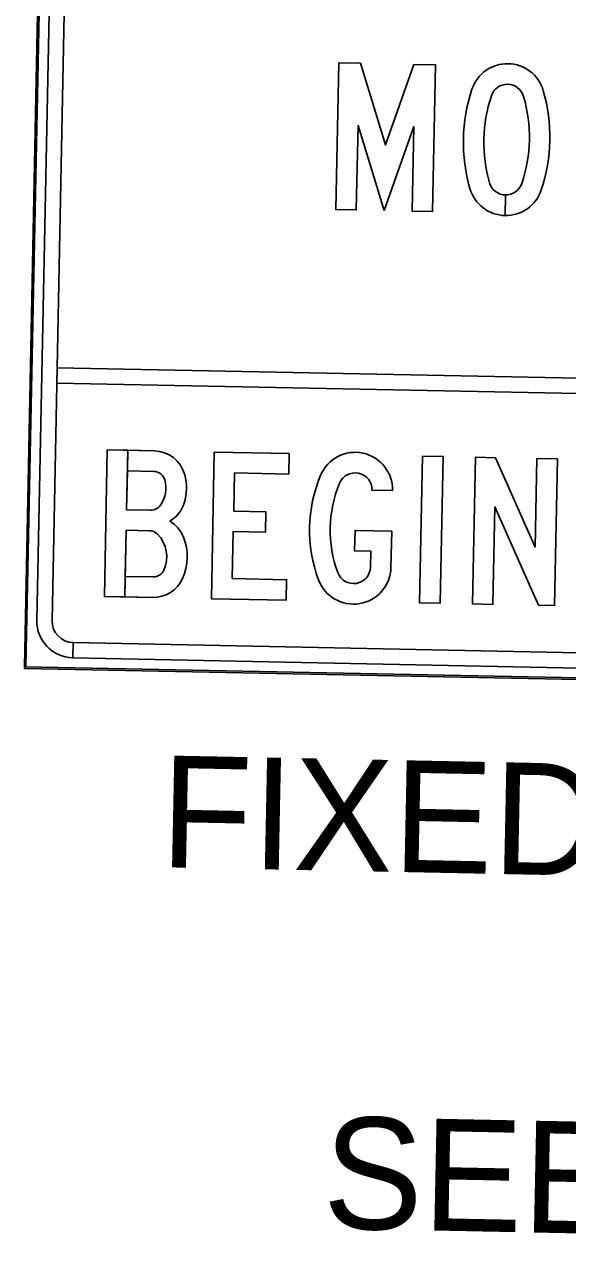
# Model space of a CAD drawing. Extents: x 331323 to 388339, y 121519 to 205315.
# Drawn here: x 367809 to 368100, y 133095 to 133750 of the extents above; entities that cross this region are included whole.
import ezdxf

# ---------------------------------------------------------------- set-up
doc = ezdxf.new("R2010")
doc.units = 0
doc.layers.add('P_MISC_TXT', color=7, linetype='Continuous')
doc.layers.add('P_SGN_Cell', color=7, linetype='Continuous')

msp = doc.modelspace()

# ---------------------------------------------------------------- linework, layer by layer
at = {"layer": 'P_MISC_TXT'}
for p, q in [((367824.42, 134191.92), (367808.58, 133404.5)), ((367824.42, 134191.92), (367808.59, 133405.33)), ((367809.41, 133405.32), (367825.22, 134191.09)), ((367830.05, 134165.97), (367815.25, 133430.21)), ((367823.45, 133430.05), (367838.25, 134165.8)), ((368066.88, 133658.52), (368066.65, 133647.5)), ((368066.65, 133647.5), (368066.87, 133658.52)), ((368066.88, 133658.52), (368066.65, 133647.5)), ((368066.65, 133647.5), (368066.87, 133658.52)), ((367826.18, 133565.77), (367826.01, 133557.57)), ((367826.18, 133565.77), (367826.01, 133557.57)), ((367826.18, 133565.77), (367826.01, 133557.57)), ((368584.9, 133550.51), (367826.18, 133565.77)), ((368584.9, 133550.51), (367826.18, 133565.77)), ((368584.9, 133550.51), (367826.18, 133565.77)), ((367826.01, 133557.57), (368584.73, 133542.31)), ((367826.01, 133557.57), (368584.73, 133542.31)), ((367826.01, 133557.57), (368584.73, 133542.31)), ((367995.19, 133500.18), (368006.21, 133499.96)), ((367995.19, 133500.18), (368006.21, 133499.96)), ((367995.19, 133500.18), (368006.21, 133499.96)), ((367994.53, 133467.31), (367994.36, 133458.85)), ((367994.53, 133467.31), (367994.36, 133458.85)), ((367994.53, 133467.31), (367994.36, 133458.85)), ((367834.53, 133410.14), (367834.7, 133418.34)), ((367834.78, 133418.33), (367834.61, 133410.13)), ((368570.45, 133403.53), (367834.78, 133418.33)), ((367808.59, 133405.32), (367808.58, 133404.5)), ((367808.59, 133405.33), (367809.41, 133405.32)), ((368595.19, 133389.5), (367808.59, 133405.32)), ((367834.61, 133410.13), (368570.29, 133395.33)), ((367808.58, 133404.5), (368596, 133388.66)), ((367808.58, 133404.5), (368596, 133388.66))]:
    msp.add_line(p, q, dxfattribs=at)
for points in [[(368001.73, 133650.19), (368017.6, 133695.21), (368016.69, 133649.89), (368027.71, 133649.66), (368029.29, 133728.39), (368017.69, 133728.62), (368002.44, 133685.36), (367988.94, 133729.2), (367977.33, 133729.44), (367975.75, 133650.71), (367986.77, 133650.49), (367987.68, 133695.82)], [(368001.73, 133650.19), (368017.6, 133695.21), (368016.69, 133649.89), (368027.71, 133649.66), (368029.29, 133728.39), (368017.69, 133728.62), (368002.44, 133685.36), (367988.94, 133729.2), (367977.33, 133729.44), (367975.75, 133650.71), (367986.77, 133650.49), (367987.68, 133695.82)], [(368001.73, 133650.19), (368017.6, 133695.21), (368016.69, 133649.89), (368027.71, 133649.66), (368029.29, 133728.39), (368017.69, 133728.62), (368002.44, 133685.36), (367988.94, 133729.2), (367977.33, 133729.44), (367975.75, 133650.71), (367986.77, 133650.49), (367987.68, 133695.82)], [(367920.2, 133452.66), (367920.71, 133477.86), (367937.96, 133477.51), (367938.18, 133488.53), (367920.93, 133488.88), (367921.34, 133509.35), (367950.47, 133508.76), (367950.69, 133519.78), (367910.54, 133520.59), (367908.96, 133441.86), (367949.11, 133441.06), (367949.33, 133452.08)], [(367920.2, 133452.66), (367920.71, 133477.86), (367937.96, 133477.51), (367938.18, 133488.53), (367920.93, 133488.88), (367921.34, 133509.35), (367950.47, 133508.76), (367950.69, 133519.78), (367910.54, 133520.59), (367908.96, 133441.86), (367949.11, 133441.06), (367949.33, 133452.08)], [(367920.2, 133452.66), (367920.71, 133477.86), (367937.96, 133477.51), (367938.18, 133488.53), (367920.93, 133488.88), (367921.34, 133509.35), (367950.47, 133508.76), (367950.69, 133519.78), (367910.54, 133520.59), (367908.96, 133441.86), (367949.11, 133441.06), (367949.33, 133452.08)], [(368022.33, 133518.34), (368033.36, 133518.12), (368031.77, 133439.39), (368020.75, 133439.61)], [(368022.33, 133518.34), (368033.36, 133518.12), (368031.77, 133439.39), (368020.75, 133439.61)], [(368022.33, 133518.34), (368033.36, 133518.12), (368031.77, 133439.39), (368020.75, 133439.61)], [(368084.52, 133438.33), (368093.18, 133438.16), (368094.76, 133516.88), (368083.74, 133517.1), (368082.78, 133469.53), (368061.56, 133517.55), (368050.68, 133517.77), (368049.09, 133439.04), (368060.11, 133438.82), (368061.17, 133491.17)], [(368084.52, 133438.33), (368093.18, 133438.16), (368094.76, 133516.88), (368083.74, 133517.1), (368082.78, 133469.53), (368061.56, 133517.55), (368050.68, 133517.77), (368049.09, 133439.04), (368060.11, 133438.82), (368061.17, 133491.17)], [(368084.52, 133438.33), (368093.18, 133438.16), (368094.76, 133516.88), (368083.74, 133517.1), (368082.78, 133469.53), (368061.56, 133517.55), (368050.68, 133517.77), (368049.09, 133439.04), (368060.11, 133438.82), (368061.17, 133491.17)]]:
    msp.add_lwpolyline(points, close=True, dxfattribs=at)
for points in [[(367878.26, 133521.24), (367853.07, 133521.75), (367851.49, 133443.02), (367877.37, 133442.5)], [(367875.67, 133478.37), (367863.23, 133478.62), (367862.51, 133442.8), (367851.49, 133443.02), (367853.07, 133521.75), (367864.09, 133521.52), (367863.45, 133489.64), (367876.33, 133489.38)], [(367875.67, 133478.37), (367863.23, 133478.62), (367862.51, 133442.8), (367851.49, 133443.02), (367853.07, 133521.75), (367864.09, 133521.52), (367863.45, 133489.64), (367876.33, 133489.38)], [(367878.04, 133510.22), (367863.88, 133510.5), (367864.1, 133521.52), (367878.26, 133521.24)], [(367878.04, 133510.22), (367863.88, 133510.5), (367864.1, 133521.52), (367878.26, 133521.24)], [(367876.33, 133489.38), (367863.45, 133489.64), (367863.87, 133510.5), (367878.04, 133510.22)], [(367877.59, 133453.52), (367862.73, 133453.82), (367863.23, 133478.62), (367875.67, 133478.37)], [(368005.38, 133458.63), (368005.77, 133478.11), (367986.09, 133478.51), (367985.87, 133467.49), (367994.53, 133467.31)], [(368005.38, 133458.63), (368005.77, 133478.11), (367986.09, 133478.51), (367985.87, 133467.49), (367994.53, 133467.31)], [(368005.38, 133458.63), (368005.77, 133478.11), (367986.09, 133478.51), (367985.87, 133467.49), (367994.53, 133467.31)], [(367877.37, 133442.5), (367862.51, 133442.8), (367862.74, 133453.82), (367877.59, 133453.52)], [(367877.37, 133442.5), (367862.51, 133442.8), (367862.74, 133453.82), (367877.59, 133453.52)]]:
    msp.add_lwpolyline(points, dxfattribs=at)
for radius in [19.69, 11.48]:
    msp.add_arc((367834.93, 133429.82), radius, 178.84724, 268.84724, dxfattribs=at)
for centre, major_axis, start_param, end_param in [((368067.89, 133708.91), (0.4, 20.08), 5.014824, 7.551546), ((368067.89, 133708.91), (0.4, 20.08), 5.014824, 7.551546), ((368067.89, 133708.91), (0.4, 20.08), 5.014824, 7.551546), ((368133.7, 133686.91), (1.8, 89.46), 1.268361, 1.873232), ((368133.7, 133686.91), (1.8, 89.46), 1.268361, 1.873232), ((368133.7, 133686.91), (1.8, 89.46), 1.268361, 1.873232), ((368067.89, 133708.91), (0.18, 9.05), 5.014824, 7.551546), ((368067.89, 133708.91), (0.18, 9.05), 5.014824, 7.551546), ((368067.89, 133708.91), (0.18, 9.05), 5.014824, 7.551546), ((368001.24, 133689.58), (1.8, 89.46), 4.409954, 5.014824), ((368001.24, 133689.58), (1.8, 89.46), 4.409954, 5.014824), ((368001.24, 133689.58), (1.8, 89.46), 4.409954, 5.014824), ((368133.7, 133686.91), (1.58, 78.44), 1.268361, 1.873232), ((368133.7, 133686.91), (1.58, 78.44), 1.268361, 1.873232), ((368133.7, 133686.91), (1.58, 78.44), 1.268361, 1.873232), ((368001.24, 133689.58), (1.58, 78.44), 4.409954, 5.014824), ((368001.24, 133689.58), (1.58, 78.44), 4.409954, 5.014824), ((368001.24, 133689.58), (1.58, 78.44), 4.409954, 5.014824), ((368067.05, 133667.58), (0.4, 20.08), 1.873232, 4.409954), ((368067.05, 133667.58), (0.4, 20.08), 1.873232, 3.141593), ((368067.05, 133667.58), (0.4, 20.08), 1.873232, 3.141593), ((368067.05, 133667.58), (0.18, 9.05), 1.873232, 4.409954), ((368067.05, 133667.58), (0.18, 9.05), 1.873232, 3.141593), ((368067.05, 133667.58), (0.18, 9.05), 1.873232, 3.141593), ((368067.05, 133667.58), (0.4, 20.08), 3.141789, 4.409954), ((368067.05, 133667.58), (0.4, 20.08), 3.141789, 4.409954), ((368067.05, 133667.58), (0.18, 9.05), 3.142027, 4.409954), ((368067.05, 133667.58), (0.18, 9.05), 3.142027, 4.409954), ((367877.92, 133503.92), (0.35, 17.32), 4.996183, 6.283185), ((367877.92, 133503.92), (0.35, 17.32), 4.996183, 6.283185), ((367877.92, 133503.92), (0.35, 17.32), 4.996183, 6.283185), ((367986.14, 133500.36), (0.4, 20.08), 4.712389, 7.477539), ((367986.14, 133500.36), (0.4, 20.08), 4.712389, 7.477539), ((367986.14, 133500.36), (0.4, 20.08), 4.712389, 7.477539), ((367877.92, 133503.92), (0.13, 6.3), 4.996183, 6.283185), ((367877.92, 133503.92), (0.13, 6.3), 4.996183, 6.283185), ((367877.92, 133503.92), (0.13, 6.3), 4.996183, 6.283185), ((367986.14, 133500.36), (0.18, 9.05), 4.712389, 7.477539), ((367986.14, 133500.36), (0.18, 9.05), 4.712389, 7.477539), ((367986.14, 133500.36), (0.18, 9.05), 4.712389, 7.477539), ((367868.41, 133501.35), (0.32, 16.14), 4.118003, 4.996183), ((367868.41, 133501.35), (0.32, 16.14), 4.118003, 4.996183), ((367868.41, 133501.35), (0.32, 16.14), 4.118003, 4.996183), ((367868.41, 133501.35), (0.55, 27.16), 4.428595, 4.996183), ((367868.41, 133501.35), (0.55, 27.16), 4.428595, 4.996183), ((367868.41, 133501.35), (0.55, 27.16), 4.428595, 4.996183), ((368038, 133478.65), (1.54, 76.29), 1.194353, 1.947239), ((368038, 133478.65), (1.54, 76.29), 1.194353, 1.947239), ((368038, 133478.65), (1.54, 76.29), 1.194353, 1.947239), ((368038, 133478.65), (1.31, 65.27), 1.194353, 1.947239), ((368038, 133478.65), (1.31, 65.27), 1.194353, 1.947239), ((368038, 133478.65), (1.31, 65.27), 1.194353, 1.947239), ((367876.46, 133495.68), (0.13, 6.3), 3.141593, 4.118003), ((367876.46, 133495.68), (0.13, 6.3), 3.141593, 4.118003), ((367876.46, 133495.68), (0.13, 6.3), 3.141593, 4.118003), ((367877.81, 133498.41), (0.35, 17.32), 3.692503, 4.428595), ((367877.81, 133498.41), (0.35, 17.32), 3.692503, 4.428595), ((367877.81, 133498.41), (0.35, 17.32), 3.692503, 4.428595), ((367877.89, 133468.48), (0.35, 17.32), 5.116125, 5.778288), ((367877.89, 133468.48), (0.35, 17.32), 5.116125, 5.778288), ((367877.89, 133468.48), (0.35, 17.32), 5.116125, 5.778288), ((367875.54, 133472.07), (0.13, 6.3), 5.507992, 6.283185), ((367875.54, 133472.07), (0.13, 6.3), 5.507992, 6.283185), ((367875.54, 133472.07), (0.13, 6.3), 5.507992, 6.283185), ((367867.67, 133464.35), (0.35, 17.32), 4.308652, 5.507992), ((367867.67, 133464.35), (0.35, 17.32), 4.308652, 5.507992), ((367867.67, 133464.35), (0.35, 17.32), 4.308652, 5.507992), ((367867.67, 133464.35), (0.57, 28.34), 4.308652, 5.116125), ((367867.67, 133464.35), (0.57, 28.34), 4.308653, 5.116125), ((367867.67, 133464.35), (0.57, 28.34), 4.308653, 5.116125), ((367877.72, 133459.82), (0.13, 6.3), 3.141593, 4.308652), ((367877.72, 133459.82), (0.13, 6.3), 3.141593, 4.308652), ((367877.72, 133459.82), (0.13, 6.3), 3.141593, 4.308652), ((367985.31, 133459.03), (0.4, 20.08), 1.947239, 4.712389), ((367985.31, 133459.03), (0.4, 20.08), 1.947239, 4.712389), ((367985.31, 133459.03), (0.4, 20.08), 1.947239, 4.712389), ((367985.31, 133459.03), (0.18, 9.05), 1.947239, 4.712389), ((367985.31, 133459.03), (0.18, 9.05), 1.947239, 4.712389), ((367985.31, 133459.03), (0.18, 9.05), 1.947239, 4.712389), ((367877.72, 133459.82), (0.35, 17.32), 3.141593, 4.308652), ((367877.72, 133459.82), (0.35, 17.32), 3.141593, 4.308652), ((367877.72, 133459.82), (0.35, 17.32), 3.141593, 4.308652)]:
    msp.add_ellipse(centre, major_axis=major_axis, ratio=0.999993, start_param=start_param, end_param=end_param, dxfattribs=at)

# ---------------------------------------------------------------- texts
at = {"layer": 'P_SGN_Cell'}
for s, p in [('FIXED MESSAGE', (367881.25, 133297.79)), ('SEE DETAIL', (367968.55, 133104))]:
    msp.add_text(s, height=60, rotation=358.84622, dxfattribs=at).set_placement(p)

doc.saveas('drawing.dxf')
